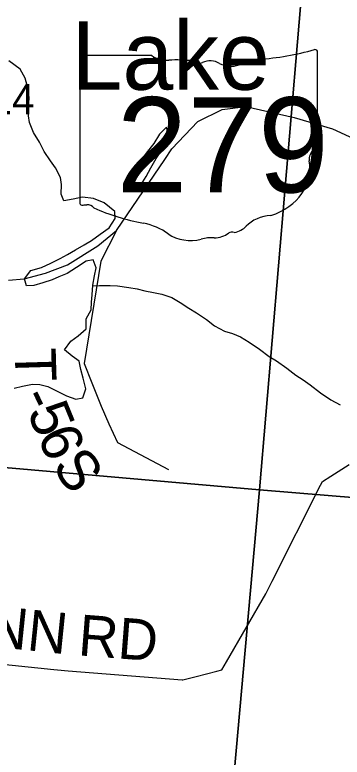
# Model space of a CAD drawing. Extents: x 1715311 to 2083412, y 146837 to 553079.
# Drawn here: x 1941384 to 1943778, y 321945 to 327378 of the extents above; entities that cross this region are included whole.
import ezdxf

# ---------------------------------------------------------------- set-up
doc = ezdxf.new("R2010")
doc.units = 0
for name, color, linetype in [('GM_X_County_Road', 7, 'Continuous'), ('GM_X_County_Road_Text', 7, 'Continuous'), ('GM_X_Major_Lake', 7, 'Continuous'), ('GM_X_Major_Lake_Text', 7, 'Continuous'), ('GM_X_Minor_Lake', 7, 'Continuous'), ('GM_X_Minor_River', 7, 'Continuous'), ('GM_X_Section', 7, 'Continuous'), ('GM_X_Section_Text', 7, 'Continuous'), ('GM_X_State_Location', 7, 'Continuous'), ('GM_X_State_Route', 7, 'Continuous'), ('GM_X_State_Shield', 7, 'Continuous'), ('GM_X_Township_Road', 7, 'Continuous'), ('GM_X_Township_Road_Text', 7, 'Continuous')]:
    doc.layers.add(name, color=color, linetype=linetype)

msp = doc.modelspace()

# ---------------------------------------------------------------- linework, layer by layer
at = {"layer": 'GM_X_County_Road'}
msp.add_lwpolyline([(1940213.1, 322739), (1941669.9, 322585.7), (1941695.7, 322583), (1941774, 322576.8), (1942608.4, 322511.2), (1942612.6, 322510.8), (1942709.7, 322536), (1942861.7, 322575.3), (1942898.9, 322585), (1942931.8, 322642.3), (1943218.6, 323141.3), (1943235.2, 323170.2), (1943267.2, 323233.8), (1943620, 323934.8), (1943633.6, 323961.9), (1943696.2, 324001.8), (1943828.7, 324086)], dxfattribs=at)
at = {"layer": 'GM_X_Major_Lake'}
msp.add_lwpolyline([(1941378.8, 324646.4), (1941440.8, 324659.8), (1941512.8, 324675.1), (1941566.7, 324672.6), (1941624.5, 324658), (1941698, 324621.3), (1941761.6, 324588.6), (1941829.2, 324566), (1941881.2, 324575.5), (1941901.8, 324641.3), (1941882.6, 324717.6), (1941867.2, 324781.8), (1941853.8, 324844), (1941802.2, 324880.5), (1941746.8, 324927.1), (1941793.2, 324988.7), (1941847.5, 325028.2), (1941905.9, 325079.7), (1941904.6, 325151.8), (1941941.1, 325219.5), (1941945.6, 325275.5), (1941948.1, 325329.6), (1941954.8, 325399.6), (1941967.4, 325467.5), (1941977.9, 325525.5), (1941956.5, 325583.7), (1941904.5, 325574.2), (1941834.2, 325528.8), (1941765.9, 325483.5), (1941705.8, 325460), (1941655.7, 325438.5), (1941587.6, 325415.1), (1941521.6, 325397.7), (1941469.6, 325394.2), (1941454.1, 325444.4), (1941500.6, 325506), (1941578.7, 325529.3), (1941646.9, 325560.7), (1941715, 325594), (1941769.2, 325623.6), (1941827.4, 325659), (1941891.7, 325694.5), (1941943.9, 325726), (1942008.2, 325771.4), (1942074.5, 325818.8), (1942117, 325886.5), (1942115.5, 325938.5), (1942038.2, 326001.3), (1941958.7, 326034.1), (1941878.9, 326042.9), (1941810.9, 326027.5), (1941740.9, 326016.2), (1941723.4, 326066.4), (1941726.1, 326136.5), (1941718.6, 326186.6), (1941681.3, 326259), (1941643.9, 326309.4), (1941598.6, 326377.9), (1941563.3, 326446.3), (1941520, 326516.8), (1941490.8, 326589.1), (1941483.2, 326639.3), (1941483.7, 326691.3), (1941488.5, 326773.3), (1941479.2, 326843.5), (1941459.8, 326913.8), (1941422.5, 326980.2), (1941339.3, 327041)], dxfattribs=at)
at = {"layer": 'GM_X_Minor_Lake'}
for points in [[(1942497.1, 326535.3), (1942493, 326555.2), (1942441.2, 326503.1), (1942401.3, 326435.1), (1942343.5, 326365), (1942293.7, 326297), (1942251.9, 326230.9)], [(1942251.9, 326230.9), (1942245.9, 326174.8), (1942253.9, 326108.8), (1942307.8, 326134.8), (1942343.6, 326194.9), (1942379.5, 326256.9), (1942417.3, 326325), (1942453.2, 326379), (1942487.1, 326447.1), (1942505, 326497.1), (1942497.1, 326535.3)]]:
    msp.add_lwpolyline(points, dxfattribs=at)
at = {"layer": 'GM_X_Minor_River'}
msp.add_lwpolyline([(1941954.3, 325394.3), (1942004.1, 325396.4), (1942079.9, 325396.1), (1942133.8, 325393.8), (1942217.6, 325381.4), (1942277.4, 325371.2), (1942335.2, 325358.9), (1942399, 325344.6), (1942458.8, 325332.3), (1942532.6, 325310), (1942594.3, 325271.6), (1942655.9, 325231.3), (1942711.7, 325197), (1942785.3, 325148.7), (1942845, 325102.4), (1942918.6, 325062), (1942976.4, 325045.7), (1943034.2, 325021.5), (1943097.9, 324983.1), (1943173.5, 324930.8), (1943243.1, 324876.4), (1943298.8, 324846.1), (1943374.4, 324791.7), (1943440.1, 324741.4), (1943491.8, 324707.1), (1943543.5, 324668.9), (1943619.1, 324612.5), (1943694.7, 324560.1), (1943762.4, 324523.8)], dxfattribs=at)
at = {"layer": 'GM_X_Section'}
for points in [[(1943636.2, 329367.4), (1943174.4, 323900.9), (1937907.9, 324362.6), (1938389.7, 329715)], [(1943636.2, 329367.4), (1948878.6, 328789.8), (1948672.9, 326443.5), (1948406.9, 323469.3), (1943174.4, 323900.9)], [(1943174.4, 323900.9), (1942687, 318470.6), (1937492.1, 318936.1), (1937907.9, 324362.6)], [(1943174.4, 323900.9), (1948406.9, 323469.3), (1948197.3, 321127.1), (1947914.1, 318010.6), (1942687, 318470.6)]]:
    msp.add_lwpolyline(points, close=True, dxfattribs=at)
at = {"layer": 'GM_X_State_Route'}
msp.add_lwpolyline([(1941336.9, 325436.1), (1941451.8, 325446.7), (1941607.5, 325487.5), (1941769.2, 325549.2), (1941990.8, 325687.5), (1942128, 325798.5), (1942479.8, 326318.7), (1942532, 326395.9), (1942721.4, 326596.2), (1942901.3, 326684), (1943072.4, 326705.9), (1943427.8, 326626.9), (1943708.7, 326543.4), (1944230.8, 326302)], dxfattribs=at)
at = {"layer": 'GM_X_State_Shield'}
for p, q in [((1943598.1, 326552.4), (1943598.1, 327105.1)), ((1941857.9, 327060.7), (1941857.9, 326004.1)), ((1942384.6, 327078.9), (1941875, 327078.9)), ((1943597.9, 326552.5), (1943598.1, 326552.4))]:
    msp.add_line(p, q, dxfattribs=at)
for centre, major_axis, start_param, end_param in [((1942978.2, 328519.5), (1845.5, 0), 4.814394, 5.042369), ((1943578.8, 327107.4), (19.4, 0), 6.141152, 7.989035), ((1941877.8, 327063), (20.2, 0), 1.712693, 3.28349), ((1942506, 327201.6), (195.5, 0), 4.042523, 4.731795), ((1942570.8, 326485.7), (702, 0), 1.404758, 1.657858), ((1942730.2, 327068.5), (56.4, 0), 3.836095, 5.185415), ((1942813, 326946.3), (117.3, 0), 0.950623, 2.079405), ((1943213.6, 326756.2), (371.3, 0), 1.699011, 2.107814), ((1942964.4, 327113.8), (141.1, 0), 4.081561, 5.145723), ((1943577.4, 326550.2), (20.7, 0), 5.05454, 6.418171), ((1943593.6, 326511.8), (30, 0), 1.883978, 3.671073), ((1943402.9, 326441.9), (180, 0), 5.934695, 6.695948), ((1943667.5, 326321), (130.9, 0), 2.387724, 3.262537), ((1943081.6, 326250.7), (461.6, 0), 5.101752, 6.440018), ((1941878, 326001.8), (20.3, 0), 3.00124, 4.508301), ((1941881.1, 326109.9), (155.2, 0), 4.665946, 4.897461), ((1941912.8, 325943.1), (56, 0), 0.519207, 1.627899), ((1942619.4, 326892.5), (1332.7, 0), 4.195997, 4.488961), ((1943276.2, 325707.5), (252.8, 0), 1.647645, 2.488434), ((1942222.1, 325529.4), (417, 0), 0.823519, 1.323587), ((1942972.8, 325756.4), (39.7, 0), 1.147584, 2.315152), ((1942955.9, 325901.7), (149.1, 0), 4.937069, 5.64225), ((1942673.1, 325937.9), (264.6, 0), 4.026481, 4.996735), ((1942826, 325572.6), (217.4, 0), 1.495662, 1.94098), ((1942845.3, 325858.8), (141, 0), 4.691044, 5.507374)]:
    msp.add_ellipse(centre, major_axis=major_axis, ratio=0.8, start_param=start_param, end_param=end_param, dxfattribs=at)
at = {"layer": 'GM_X_Township_Road'}
for points in [[(1942128, 325798.5), (1942012.9, 325574.3), (1941890.3, 324827), (1941946.7, 324685.5)], [(1941946.7, 324685.5), (1941947, 324684.8), (1942015.5, 324513.3), (1942071.9, 324385.4), (1942134.5, 324247.5), (1942506.8, 324051.1)]]:
    msp.add_lwpolyline(points, dxfattribs=at)

# ---------------------------------------------------------------- texts
at = {"layer": 'GM_X_County_Road_Text'}
for s, rotation, p in [('GLENN', 354.1143, (1940378.7, 322840.1)), ('RD', 355.5641, (1941840.9, 322690.7))]:
    msp.add_text(s, height=300, rotation=rotation, dxfattribs=at).set_placement(p)
at = {"layer": 'GM_X_Major_Lake_Text'}
msp.add_text('Lake', height=499.99, rotation=359.9979, dxfattribs=at).set_placement((1941799.1, 326829.4))
at = {"layer": 'GM_X_Section_Text'}
msp.add_text('14', height=221, rotation=0, dxfattribs=at).set_placement((1941198.2, 326649.5))
at = {"layer": 'GM_X_State_Location'}
for s in ['r', 's']:
    msp.add_text(s, height=1, dxfattribs=at).set_placement((1942708.4, 326462.2))
msp.add_text('279', height=1, rotation=0, dxfattribs=at).set_placement((1942355.4, 326389.4))
at = {"layer": 'GM_X_State_Shield'}
msp.add_text('279', height=696.1, dxfattribs=at).set_placement((1942127.8, 326078.6))
at = {"layer": 'GM_X_Township_Road_Text'}
for s, rotation, p in [('T', 271.6877, (1941382.3, 324934.7)), ('-', 295.4737, (1941420.6, 324579.5)), ('5', 292.282, (1941471.3, 324473.3)), ('6', 293.6241, (1941543.8, 324296.6)), ('S', 305.1559, (1941649.6, 324071.3))]:
    msp.add_text(s, height=300, rotation=rotation, dxfattribs=at).set_placement(p)

doc.saveas('drawing.dxf')
